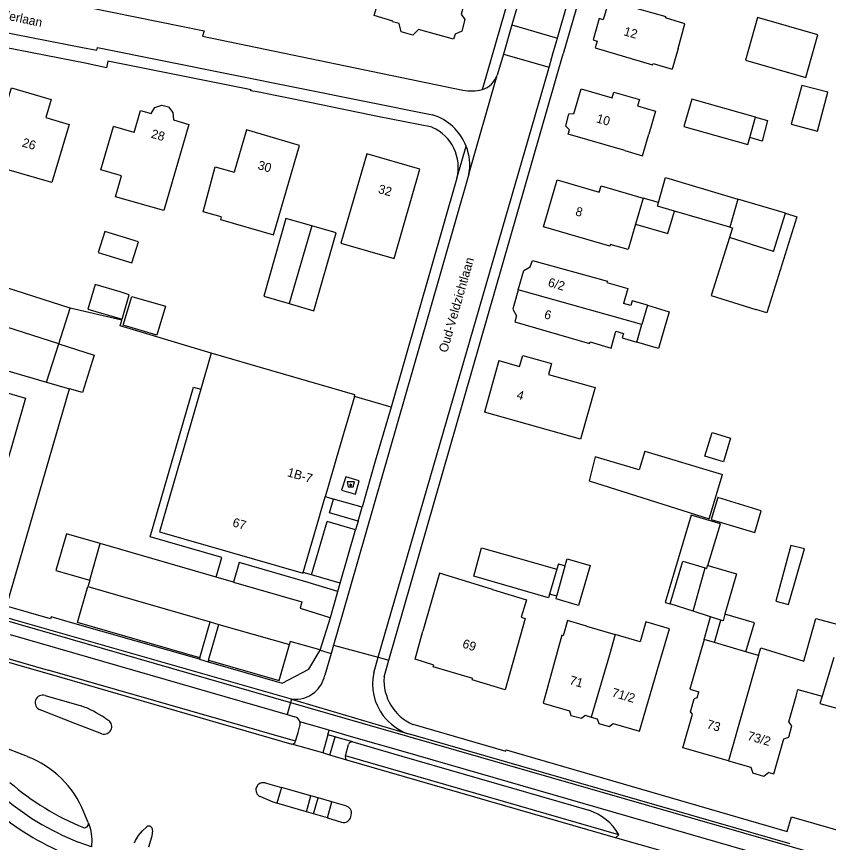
# Model space of a CAD drawing. Extents: x 194485 to 197793, y 468269 to 470822.
# Drawn here: x 195187.3 to 195295.9, y 469894.5 to 470005 of the extents above; entities that cross this region are included whole.
import ezdxf

# ---------------------------------------------------------------- set-up
doc = ezdxf.new("R2010")
doc.units = 0
for name, color, linetype in [('BGT grensvlak gebouwinstallatie plus 1', 7, 'Continuous'), ('BGT grensvlak onbegroeid terreindeel', 7, 'Continuous'), ('BGT grensvlak overig bouwwerk uitbreiding populatie', 7, 'Continuous'), ('BGT grensvlak pand op maaiveld', 7, 'Continuous'), ('BGT grensvlak pand op maaiveld LR', 7, 'Continuous'), ('BGT grensvlak vegetatieobject', 7, 'Continuous'), ('BGT grensvlak wegdeel', 7, 'Continuous'), ('BGT lijnelement scheiding muur', 7, 'Continuous'), ('BGT puntobject bak afval apart plaats', 7, 'Continuous'), ('BGT tekst huisnummerreeks', 7, 'Continuous'), ('BGT tekst openbare ruimte label weg', 7, 'Continuous')]:
    doc.layers.add(name, color=color, linetype=linetype)

msp = doc.modelspace()

# ---------------------------------------------------------------- linework, layer by layer
at = {"layer": 'BGT grensvlak gebouwinstallatie plus 1'}
for p, q in [((195286.12, 469991.53), (195287.73, 469991.1)), ((195287.73, 469991.1), (195287.01, 469988.31)), ((195287.01, 469988.31), (195285.35, 469988.8)), ((195273.12, 469980.11), (195271.07, 469980.71)), ((195291.65, 469978.22), (195287.64, 469965.38)), ((195290.1, 469978.71), (195291.65, 469978.22)), ((195287.64, 469965.38), (195286.14, 469965.83)), ((195259.74, 469931.79), (195259.55, 469931.09)), ((195259.74, 469931.79), (195260.66, 469931.54)), ((195259.53, 469927.47), (195258.57, 469927.75)), ((195279.25, 469921.67), (195280.1, 469924.72)), ((195280.63, 469921.27), (195281.48, 469924.29))]:
    msp.add_line(p, q, dxfattribs=at)
for points in [[(195292.28, 469995.78), (195290.89, 469990.57), (195294.38, 469989.64), (195295.77, 469994.86), (195292.28, 469995.78)], [(195270.06, 469977.21), (195274.38, 469975.96), (195275.26, 469978.98)], [(195203.58, 469974.84), (195199.08, 469976.23), (195198.21, 469973.42), (195202.72, 469972.03), (195203.58, 469974.84)], [(195282.61, 469975.43), (195280.19, 469967.7), (195286.14, 469965.83)], [(195279.75, 469931.57), (195281.42, 469937.16), (195277.49, 469938.33), (195274.01, 469926.65), (195274.68, 469926.44)], [(195284.81, 469920.04), (195285.95, 469923.92), (195282.01, 469925.07)]]:
    msp.add_lwpolyline(points, dxfattribs=at)
at = {"layer": 'BGT grensvlak onbegroeid terreindeel'}
msp.add_line((195185.94, 469926.14), (195194.36, 469955.21), dxfattribs=at)
msp.add_lwpolyline([(195213.32, 469959.96), (195201.14, 469963.64), (195201.34, 469964.38), (195194.44, 469966)], dxfattribs=at)
at = {"layer": 'BGT grensvlak overig bouwwerk uitbreiding populatie'}
msp.add_lwpolyline([(195279.34, 469946.21), (195280.29, 469949.37), (195282.78, 469948.62), (195281.82, 469945.46), (195279.34, 469946.21)], dxfattribs=at)
at = {"layer": 'BGT grensvlak pand op maaiveld'}
for p, q in [((195275.74, 470000.73), (195274.95, 469997.96)), ((195285.35, 469988.8), (195286.12, 469991.53)), ((195203.02, 469989.48), (195200.26, 469990.27)), ((195285.09, 469987.89), (195285.35, 469988.8)), ((195212.22, 469978.85), (195213.85, 469984.88)), ((195213.85, 469984.88), (195216.4, 469984.19)), ((195271.07, 469980.71), (195270.06, 469977.21)), ((195290.1, 469978.71), (195283.74, 469980.58)), ((195214.66, 469978.2), (195212.22, 469978.85)), ((195282.67, 469976.84), (195275.26, 469978.98)), ((195214.66, 469978.2), (195214.56, 469977.86)), ((195288.52, 469973.58), (195290.1, 469978.71)), ((195288.52, 469973.58), (195282.61, 469975.43)), ((195197.8, 469969.15), (195196.83, 469965.87)), ((195201.15, 469968.17), (195197.8, 469969.15)), ((195202.33, 469967.77), (195201.15, 469968.17)), ((195201.39, 469964.52), (195202.33, 469967.77)), ((195201.55, 469963.72), (195202.69, 469967.56)), ((195202.69, 469967.56), (195207.18, 469966.24)), ((195196.83, 469965.87), (195201.39, 469964.52)), ((195207.18, 469966.24), (195206.05, 469962.39)), ((195206.05, 469962.39), (195201.55, 469963.72)), ((195213.32, 469959.96), (195211.93, 469955.16)), ((195251.8, 469958.97), (195249.86, 469952.09)), ((195251.8, 469958.97), (195254.56, 469958.19)), ((195254.56, 469958.19), (195254.97, 469959.67)), ((195254.97, 469959.67), (195258.83, 469958.58)), ((195258.83, 469958.58), (195258.42, 469957.12)), ((195258.42, 469957.12), (195264.64, 469955.36)), ((195264.64, 469955.36), (195262.69, 469948.47)), ((195262.69, 469948.47), (195249.86, 469952.09)), ((195271.3, 469946.86), (195281.71, 469943.75)), ((195228.03, 469938.93), (195228.56, 469940.77)), ((195227.7, 469937.8), (195228.03, 469938.93)), ((195225.62, 469930.65), (195227.7, 469937.8)), ((195254.37, 469932.57), (195259.55, 469931.09)), ((195259.53, 469927.47), (195260.66, 469931.54)), ((195260.66, 469931.54), (195260.75, 469931.87)), ((195259.55, 469931.09), (195258.57, 469927.75)), ((195277.78, 469925.46), (195274.68, 469926.44)), ((195280.1, 469924.72), (195277.78, 469925.46)), ((195281.48, 469924.29), (195280.1, 469924.72)), ((195263.52, 469923.46), (195267.34, 469922.35)), ((195280.63, 469921.27), (195279.25, 469921.67)), ((195284.81, 469920.04), (195280.63, 469921.27)), ((195286.5, 469919.54), (195284.81, 469920.04)), ((195277.4, 469912.03), (195277.89, 469913.73)), ((195278.3, 469913.87), (195277.89, 469913.73)), ((195278.3, 469913.87), (195278.54, 469914.68)), ((195290.55, 469910.67), (195291.52, 469914.11)), ((195295, 469914.09), (195294.72, 469913.14)), ((195294.72, 469913.14), (195297.8, 469912.27)), ((195263.33, 469911.55), (195264.14, 469911.31)), ((195277.67, 469911.69), (195277.4, 469912.03)), ((195264.14, 469911.31), (195264.95, 469911.08)), ((195290.97, 469910.15), (195290.55, 469910.67)), ((195290.54, 469908.62), (195290.97, 469910.15)), ((195289.9, 469908.4), (195290.54, 469908.62)), ((195282.47, 469905.46), (195285.46, 469904.6)), ((195285.46, 469904.6), (195285.73, 469903.81)), ((195287.23, 469903.38), (195285.73, 469903.81)), ((195287.88, 469903.91), (195287.23, 469903.38))]:
    msp.add_line(p, q, dxfattribs=at)
for points in [[(195236.88, 470011.26), (195239.37, 470010.51), (195239.42, 470010.64), (195247.6, 470008.27), (195246.73, 470005.31), (195247.25, 470004.57), (195246.83, 470003.04), (195245.92, 470002.61), (195245.72, 470001.98), (195241.02, 470003.26), (195240.27, 470002.51), (195238.73, 470002.95), (195238.44, 470004.04), (195237.58, 470004.28), (195237.62, 470004.36), (195235.11, 470005.11), (195236.88, 470011.26)], [(195275.74, 470000.73), (195276.67, 470003.99), (195274.08, 470004.79), (195274.16, 470004.95), (195266.48, 470007.08), (195265.75, 470004.56)], [(195265.75, 470004.56), (195265.21, 470004.71), (195264.39, 470001.85), (195264.93, 470001.7)], [(195292.83, 469996.85), (195294.46, 470002.53), (195286.39, 470004.84), (195284.76, 469999.17), (195292.83, 469996.85)], [(195264.93, 470001.7), (195264.67, 470000.79), (195272.35, 469998.52), (195272.4, 469998.69), (195274.95, 469997.96)], [(195191.98, 469982.77), (195183.63, 469985.21), (195183.35, 469984.24), (195180.38, 469985.11), (195182.61, 469992.48), (195185.47, 469991.67), (195186.6, 469995.44), (195191.9, 469993.88), (195191.2, 469991.47), (195194.32, 469990.55), (195191.98, 469982.77)], [(195261.83, 469991.98), (195262.78, 469995.31), (195266.95, 469994.12), (195267.16, 469994.88), (195270.57, 469993.9), (195270.33, 469993.05), (195272.73, 469992.34), (195271.84, 469989.25)], [(195286.12, 469991.53), (195277.57, 469993.93), (195276.54, 469990.3), (195285.09, 469987.89)], [(195203.02, 469989.48), (195203.87, 469992.41), (195205.28, 469992), (195205.77, 469992.83), (195206.7, 469993.15), (195207.59, 469992.9), (195208.19, 469992.14), (195208.25, 469991.15), (195210.3, 469990.56), (195206.97, 469979.05), (195200.52, 469980.89), (195201.33, 469983.7), (195198.57, 469984.49), (195200.26, 469990.27)], [(195261.83, 469991.98), (195261.09, 469991.94), (195260.69, 469990.37), (195261.22, 469989.83)], [(195214.56, 469977.86), (195221.65, 469975.8), (195225.14, 469987.75), (195218.04, 469989.82), (195216.4, 469984.19)], [(195268.61, 469987.07), (195261.05, 469989.24), (195261.22, 469989.83)], [(195268.61, 469987.07), (195271.01, 469986.38), (195271.84, 469989.25)], [(195230.67, 469974.67), (195237.77, 469972.62), (195241.23, 469984.57), (195234.13, 469986.62), (195230.67, 469974.67)], [(195273.12, 469980.11), (195274.07, 469983.44), (195283.74, 469980.58)], [(195270.06, 469977.21), (195269.07, 469973.83), (195266.68, 469974.48), (195266.62, 469974.29), (195257.76, 469976.88), (195259.58, 469983.13), (195265.21, 469981.49), (195265.47, 469982.36), (195271.07, 469980.71)], [(195275.26, 469978.98), (195272.99, 469979.64), (195273.12, 469980.11)], [(195226.76, 469976.99), (195223.31, 469977.99), (195220.33, 469967.6), (195223.72, 469966.62)], [(195223.72, 469966.62), (195227.03, 469965.65), (195230.01, 469976.04), (195226.76, 469976.99)], [(195282.67, 469976.84), (195283.02, 469976.74), (195282.61, 469975.43)], [(195254.38, 469968.43), (195255.1, 469971.02), (195255.97, 469971.53), (195256.26, 469972.37), (195266.29, 469969.6), (195266.21, 469969.42), (195269.04, 469968.64), (195268.46, 469966.61)], [(195254.38, 469968.43), (195253.66, 469965.84), (195254.15, 469964.97), (195253.9, 469964.18), (195263.92, 469961.25), (195264, 469961.48), (195266.79, 469960.66), (195267.42, 469962.92)], [(195271.64, 469966.37), (195269.61, 469966.96), (195269.43, 469966.34), (195268.46, 469966.61)], [(195271.64, 469966.37), (195274.55, 469965.52), (195273.12, 469960.59), (195270.25, 469961.43)], [(195267.42, 469962.92), (195268.46, 469962.61), (195268.28, 469962.01), (195270.25, 469961.43)], [(195177.02, 469960.27), (195175.85, 469956.21), (195181.5, 469954.57), (195181.88, 469955.87), (195188.49, 469953.94), (195184.48, 469940.15), (195180.26, 469941.37), (195180.72, 469942.98), (195176.6, 469944.17), (195176.13, 469942.56), (195171.91, 469943.77), (195173.19, 469948.19), (195170.18, 469949.06), (195168.91, 469944.64), (195164.68, 469945.85), (195165.14, 469947.47), (195161.03, 469948.65), (195160.57, 469947.04), (195156.35, 469948.25), (195160.34, 469962.02), (195166.96, 469960.14), (195166.59, 469958.83), (195172.23, 469957.22), (195173.41, 469961.31)], [(195232.46, 469954.18), (195232.52, 469954.39), (195221.29, 469957.64), (195213.32, 469959.96)], [(195211.93, 469955.16), (195206.39, 469936.09), (195225.59, 469930.54), (195225.62, 469930.65)], [(195232.46, 469954.18), (195230.35, 469946.92), (195228.56, 469940.77)], [(195271.3, 469946.86), (195270.56, 469944.36), (195264.65, 469946.1), (195263.87, 469942.91), (195279.89, 469937.8), (195281.71, 469943.75)], [(195286.01, 469935.98), (195286.88, 469938.91), (195281.05, 469940.65), (195280.17, 469937.73), (195286.01, 469935.98)], [(195248.42, 469930.17), (195249.48, 469933.96), (195254.37, 469932.57)], [(195288.83, 469926.79), (195290.5, 469926.35), (195292.67, 469933.8), (195290.85, 469934.27), (195288.83, 469926.79)], [(195260.75, 469931.87), (195260.91, 469932.46), (195263.99, 469931.6), (195263.82, 469930.97)], [(195274.68, 469926.44), (195276.39, 469932.14), (195279.35, 469931.26)], [(195279.35, 469931.26), (195279.61, 469931.18), (195279.7, 469931.59), (195279.75, 469931.57)], [(195279.75, 469931.57), (195283.57, 469930.45), (195282.01, 469925.07)], [(195250.93, 469928.39), (195243.84, 469930.57), (195241.62, 469922.79)], [(195263.82, 469930.97), (195262.42, 469926.25), (195259.43, 469927.12), (195259.53, 469927.47)], [(195258.57, 469927.75), (195258.43, 469927.27), (195248.42, 469930.17)], [(195250.93, 469928.39), (195255.49, 469926.98), (195254.76, 469924.66), (195255.29, 469924.47), (195252.61, 469914.95), (195248.23, 469916.27), (195248.29, 469916.49), (195243, 469918.03), (195243.08, 469918.27), (195240.57, 469919.07), (195241.62, 469922.79)], [(195282.01, 469925.07), (195281.76, 469924.2), (195281.48, 469924.29)], [(195263.52, 469923.46), (195260.96, 469924.22), (195260.39, 469922.17), (195260.2, 469922.27), (195257.7, 469913.19), (195261.23, 469912.16)], [(195273.2, 469918.41), (195274.58, 469923.12), (195271.43, 469924.04), (195270.66, 469921.38), (195267.34, 469922.35)], [(195286.5, 469919.54), (195286.8, 469920.58), (195292.58, 469918.79), (195294.18, 469924.51), (195297.84, 469923.49), (195297.51, 469922.4)], [(195279.25, 469921.67), (195277.33, 469915.03), (195278.54, 469914.68)], [(195267.05, 469910.46), (195270.58, 469909.43), (195273.2, 469918.41)], [(195291.52, 469914.11), (195291.78, 469915), (195295, 469914.09)], [(195261.23, 469912.16), (195261.42, 469911.54), (195262.82, 469911.15), (195263.33, 469911.55)], [(195282.47, 469905.46), (195276.38, 469907.2), (195277.67, 469911.69)], [(195264.95, 469911.08), (195265.14, 469910.45), (195266.54, 469910.06), (195267.05, 469910.46)], [(195287.88, 469903.91), (195288.57, 469903.71), (195289.9, 469908.4)]]:
    msp.add_lwpolyline(points, dxfattribs=at)
at = {"layer": 'BGT grensvlak pand op maaiveld LR'}
for p, q in [((195283.74, 469980.58), (195282.67, 469976.84)), ((195226.76, 469976.99), (195223.72, 469966.62)), ((195270.92, 469963.81), (195254.38, 469968.43)), ((195271.64, 469966.37), (195270.92, 469963.81)), ((195270.25, 469961.43), (195270.92, 469963.81)), ((195277.78, 469925.46), (195279.35, 469931.26)), ((195267.34, 469922.35), (195266.57, 469919.64)), ((195266.57, 469919.64), (195264.14, 469911.31)), ((195286.5, 469919.54), (195282.47, 469905.46)), ((195296.57, 469919.27), (195295, 469914.09))]:
    msp.add_line(p, q, dxfattribs=at)
at = {"layer": 'BGT grensvlak vegetatieobject'}
for p, q in [((195182.86, 469920.1), (195191.51, 469917.59)), ((195224.6, 469908.07), (195191.51, 469917.59)), ((195267.84, 469895.58), (195231.26, 469906.15))]:
    msp.add_line(p, q, dxfattribs=at)
at = {"layer": 'BGT grensvlak wegdeel'}
for p, q in [((195284.4, 470083.4), (195260.38, 470000)), ((195256.9, 470020.6), (195249.66, 469995.51)), ((195171.83, 470005.55), (195196.12, 470000.84)), ((195253.52, 470003.86), (195252.39, 469999.97)), ((195253.52, 470003.86), (195259.62, 470002.11)), ((195212.16, 470002.34), (195246.97, 469995.15)), ((195259.62, 470002.11), (195259.68, 470002.29)), ((195237.08, 469918.93), (195260.38, 470000)), ((195252.39, 469999.97), (195251.56, 469997.16)), ((195252.39, 469999.97), (195258.5, 469998.21)), ((195258.55, 469998.37), (195259.02, 470000)), ((195258.5, 469998.21), (195258.55, 469998.37)), ((195247.78, 469983.9), (195251.56, 469997.16)), ((195249.66, 469995.51), (195249.57, 469995.21)), ((195246.17, 469983.35), (195237.37, 469952.75)), ((195247.78, 469983.89), (195247.78, 469983.9)), ((195194.44, 469966), (195175.83, 469971.95)), ((195192.92, 469961.24), (195174.44, 469967.15)), ((195192.92, 469961.24), (195194.44, 469966)), ((195191.28, 469956.11), (195192.92, 469961.24)), ((195177.02, 469960.27), (195191.28, 469956.11)), ((195191.28, 469956.11), (195194.36, 469955.21)), ((195229.66, 469940.46), (195228.56, 469940.77)), ((195229.13, 469938.61), (195229.66, 469940.46)), ((195233.48, 469939.37), (195229.66, 469940.46)), ((195232.95, 469937.51), (195233.48, 469939.37)), ((195232.95, 469937.51), (195229.13, 469938.61)), ((195226.72, 469930.33), (195228.8, 469937.48)), ((195232.62, 469936.36), (195228.8, 469937.48)), ((195232.95, 469937.51), (195232.62, 469936.36)), ((195230.58, 469929.22), (195232.62, 469936.36)), ((195197.07, 469929.6), (195198.47, 469934.51)), ((195213.97, 469930.03), (195198.47, 469934.51)), ((195226.72, 469930.33), (195225.62, 469930.65)), ((195230.58, 469929.22), (195226.72, 469930.33)), ((195216.29, 469929.35), (195213.97, 469930.03)), ((195230.25, 469928.09), (195230.58, 469929.22)), ((195196.82, 469928.75), (195213.18, 469924.05)), ((195229.26, 469924.62), (195230.25, 469928.09)), ((195211.8, 469919.24), (195213.18, 469924.05)), ((195212.97, 469918.92), (195214.35, 469923.71)), ((195213.18, 469924.05), (195214.35, 469923.71)), ((195214.35, 469923.71), (195223.77, 469921.01)), ((195227.89, 469920.24), (195229.26, 469924.62)), ((195186.43, 469922.34), (195223.47, 469911.66)), ((195229.67, 469920.94), (195229.34, 469919.83)), ((195229.67, 469920.94), (195235.65, 469919.32)), ((195211.8, 469919.24), (195211.74, 469919.05)), ((195227.89, 469920.24), (195229.34, 469919.83)), ((195229.34, 469919.83), (195228.49, 469916.91)), ((195235.04, 469917.23), (195235.65, 469919.32)), ((195235.65, 469919.32), (195237.08, 469918.93)), ((195211.74, 469919.05), (195212.91, 469918.71)), ((195212.97, 469918.92), (195212.91, 469918.71)), ((195212.91, 469918.71), (195222.8, 469915.85)), ((195236.43, 469916.68), (195237.08, 469918.93)), ((195191.09, 469914.2), (195195.93, 469912.81)), ((195224.07, 469913.72), (195223.93, 469913.26)), ((195224.07, 469913.72), (195239.68, 469909.06)), ((195223.93, 469913.26), (195223.47, 469911.66)), ((195223.47, 469911.66), (195224.49, 469911.36)), ((195199.09, 469911.19), (195199.61, 469910.85)), ((195229.1, 469909.55), (195225.17, 469910.67)), ((195228.93, 469908.93), (195229.1, 469909.55)), ((195228.93, 469908.93), (195228.24, 469906.51)), ((195229.89, 469908.66), (195228.93, 469908.93)), ((195229.2, 469906.23), (195229.89, 469908.66)), ((195290.75, 469894.34), (195239.68, 469909.06)), ((195231.26, 469906.15), (195231.68, 469907.65)), ((195232.24, 469907.98), (195238.82, 469906.08)), ((195229.2, 469906.23), (195228.24, 469906.51)), ((195229.2, 469906.23), (195228.24, 469906.51)), ((195231.46, 469905.57), (195229.2, 469906.23)), ((195231.46, 469905.57), (195229.2, 469906.23)), ((195238.82, 469906.08), (195263.8, 469898.85)), ((195267.39, 469895.16), (195231.46, 469905.57)), ((195267.39, 469895.16), (195231.46, 469905.57)), ((195220.55, 469902.5), (195222.72, 469901.91)), ((195222.72, 469901.91), (195222.1, 469899.78)), ((195226.64, 469900.78), (195222.72, 469901.91)), ((195226.04, 469898.65), (195226.64, 469900.78)), ((195227.6, 469900.51), (195226.64, 469900.78)), ((195227, 469898.37), (195227.6, 469900.51)), ((195229.44, 469899.98), (195227.6, 469900.51)), ((195226.04, 469898.65), (195222.1, 469899.78)), ((195228.86, 469897.84), (195229.44, 469899.98)), ((195231.33, 469899.44), (195229.44, 469899.98)), ((195196.87, 469897.21), (195196.3, 469898.59)), ((195227, 469898.37), (195226.04, 469898.65)), ((195228.86, 469897.84), (195227, 469898.37)), ((195231.99, 469897.97), (195232.05, 469898.22)), ((195196.87, 469897.21), (195196.89, 469897.14)), ((195228.86, 469897.84), (195230.76, 469897.25)), ((195267.84, 469895.58), (195267.39, 469895.16)), ((195277.57, 469892.25), (195267.39, 469895.16)), ((195277.57, 469892.25), (195267.39, 469895.16)), ((195197.32, 469893.95), (195195.52, 469894.59))]:
    msp.add_line(p, q, dxfattribs=at)
for points in [[(195270.86, 470063.58), (195264.32, 470041.1), (195257.16, 470016.3), (195253.52, 470003.86)], [(195259.68, 470002.29), (195276.64, 470061.41), (195276.77, 470061.88)], [(195172.79, 470011.13), (195212.37, 470003.07), (195212.16, 470002.34)], [(195196.45, 469998.74), (195171.03, 470003.68), (195166.79, 470004.5)], [(195259.02, 470000), (195259.49, 470001.66), (195259.62, 470002.11)], [(195196.12, 470000.84), (195198.03, 470000.47), (195198.11, 470000.83), (195242.89, 469991.85)], [(195242.87, 469990.17), (195235.57, 469991.63), (195226.73, 469993.43), (195219.46, 469994.91), (195218.62, 469995.06), (195218.66, 469995.18), (195199.47, 469999.03), (195199.31, 469998.13), (195196.45, 469998.74)], [(195235.65, 469919.32), (195258.37, 469997.74), (195258.5, 469998.21)], [(195246.17, 469983.35), (195246.82, 469985.65), (195247.41, 469987.67)], [(195247.78, 469983.89), (195242.36, 469965.09), (195230.84, 469924.92), (195229.67, 469920.94)], [(195192.92, 469961.24), (195197.68, 469959.71), (195196.08, 469954.71), (195194.36, 469955.21)], [(195213.97, 469930.03), (195214.72, 469932.64), (195205.15, 469935.4), (195210.96, 469955.43), (195211.93, 469955.16)], [(195237.37, 469952.75), (195235.24, 469945.51), (195233.48, 469939.37)], [(195232.59, 469941.1), (195233.12, 469942.92), (195231.3, 469943.45), (195230.76, 469941.63), (195232.59, 469941.1)], [(195198.47, 469934.51), (195193.95, 469935.82), (195192.55, 469930.9), (195197.07, 469929.6)], [(195154.99, 469933.18), (195187.47, 469923.8), (195223.93, 469913.26)], [(195224.07, 469913.72), (195186.93, 469924.3), (195155.08, 469933.5)], [(195230.25, 469928.09), (195226.27, 469929.3), (195217.04, 469931.97), (195216.29, 469929.35)], [(195197.07, 469929.6), (195196.85, 469928.85), (195196.82, 469928.75)], [(195216.29, 469929.35), (195225.42, 469926.71), (195225.19, 469925.87), (195229.06, 469924.66), (195229.26, 469924.62)], [(195211.8, 469919.24), (195195.45, 469923.94), (195196.82, 469928.75)], [(195158.21, 469926.71), (195180.85, 469920.18), (195193.32, 469916.58), (195224.11, 469907.71)], [(195158.21, 469926.71), (195180.85, 469920.18), (195193.32, 469916.58), (195224.11, 469907.71)], [(195191.93, 469924.7), (195191.82, 469924.45), (195185.94, 469926.14)], [(195211.74, 469919.05), (195194.82, 469923.85), (195191.93, 469924.7)], [(195227.89, 469920.24), (195227.72, 469920.35), (195223.89, 469921.41), (195223.8, 469921.1), (195223.77, 469921.01)], [(195212.97, 469918.92), (195222.39, 469916.22), (195223.77, 469921.01)], [(195222.8, 469915.85), (195226.39, 469917.71), (195227.89, 469920.24)], [(195188.73, 469906.02), (195184.99, 469907.45), (195169.57, 469913.23), (195164.41, 469915.1)], [(195223.93, 469913.26), (195233.48, 469910.5), (195239.58, 469908.74)], [(195198.7, 469909.08), (195195.06, 469910.47), (195190.42, 469912.29)], [(195224.6, 469908.07), (195224.93, 469909.25), (195225.18, 469910.13)], [(195238.99, 469906.69), (195232.08, 469908.69), (195229.1, 469909.55)], [(195240.29, 469910.34), (195252.71, 469906.75), (195252.75, 469906.91), (195290.34, 469896.02), (195290.9, 469897.97), (195302.39, 469894.68)], [(195232.24, 469907.98), (195230.49, 469908.48), (195230.01, 469908.62), (195229.89, 469908.66)], [(195239.58, 469908.74), (195313.47, 469887.48), (195399.29, 469862.72), (195490.63, 469836.39)], [(195228.24, 469906.51), (195226.01, 469907.16), (195224.11, 469907.71)], [(195228.24, 469906.51), (195226.01, 469907.16), (195224.11, 469907.71)], [(195490.03, 469834.32), (195312.91, 469885.36), (195238.99, 469906.69)], [(195222.1, 469899.78), (195221.59, 469899.93), (195219.84, 469900.67)], [(195196.89, 469897.14), (195197.16, 469896.32), (195197.27, 469895.69), (195197.35, 469894.99), (195197.32, 469893.95)], [(195203.06, 469894.49), (195203.19, 469894.82), (195203.61, 469895.49), (195204.11, 469896.1), (195204.69, 469896.64)], [(195205.46, 469896.16), (195205.36, 469895.4), (195204.95, 469893.93)]]:
    msp.add_lwpolyline(points, dxfattribs=at)
for centre, radius, start, end in [((195248.64, 469998.16), 3.09, 287.5741, 341.1463), ((195248.12, 470001.48), 6.43, 259.7371, 283.0411), ((195240.83, 469985.08), 7.07, 21.4297, 73.0569), ((195240.52, 469984.82), 5.84, 345.3403, 66.2692), ((195240.86, 469985.12), 7.03, 349.9986, 21.2297), ((195241.96, 469915.76), 7.07, 167.9638, 217.1782), ((195224.58, 469917.67), 3.98, 309.5763, 349.0231), ((195242.86, 469916.25), 6.45, 176.1725, 246.4699), ((195190.78, 469913.24), 1.01, 71.7128, 249.3157), ((195224.59, 469917.67), 3.98, 262.4914, 309.5035), ((195190.86, 469899.05), 14.67, 55.8776, 69.7796), ((195241.96, 469915.76), 7.07, 217.1876, 251.1533), ((195199, 469910.04), 1.01, 252.4711, 53.2663), ((195224.21, 469910.4), 0.999, 16.0995, 73.9005), ((195224.23, 469910.4), 0.982, 344.006, 16.4122), ((195224.12, 469908.21), 0.501, 268.8607, 343.7885), ((195232.15, 469907.49), 0.499, 79.7745, 161.1566), ((195184.02, 469893.65), 13.23, 21.9093, 69.1456), ((195231.76, 469906), 0.523, 162.4963, 234.6089), ((195209.47, 469929.17), 35.21, 229.0776, 247.8829), ((195220.27, 469901.56), 0.982, 73.47, 243.9713), ((195209.33, 469928.98), 37.06, 229.013, 248.1168), ((195209.32, 469928.96), 39.14, 229.0117, 245.8294), ((195231.07, 469898.46), 1.01, 346.2298, 75.2411), ((195261.5, 469891.89), 7.33, 30.2494, 71.7384), ((195196.4, 469897.02), 0.501, 247.9947, 14.6662), ((195231.04, 469898.18), 0.973, 253.8202, 347.3731), ((195204.97, 469896.23), 0.499, 352.345, 123.978)]:
    msp.add_arc(centre, radius, start, end, dxfattribs=at)
at = {"layer": 'BGT lijnelement scheiding muur'}
msp.add_line((195237.37, 469952.75), (195232.46, 469954.18), dxfattribs=at)
at = {"layer": 'BGT puntobject bak afval apart plaats'}
msp.add_lwpolyline([(195232.3, 469942.08), (195232.48, 469942.75), (195231.48, 469942.75), (195231.65, 469942.08)], close=True, dxfattribs=at)
msp.add_circle((195231.98, 469942.35), 0.1, dxfattribs=at)
for start, end in [(0, 180), (180, 0)]:
    msp.add_arc((195231.98, 469942.35), 0.1, start, end, dxfattribs=at)

# ---------------------------------------------------------------- texts
at = {"layer": 'BGT tekst huisnummerreeks'}
for s, rotation, p in [('12', 343.9, (195268.4, 470002.5)), ('10', 344.1, (195264.74, 469990.85)), ('28', 344.2, (195205.19, 469988.8)), ('26', 343.6, (195187.94, 469987.63)), ('30', 343.8, (195219.45, 469984.61)), ('32', 343.9, (195235.55, 469981.42)), ('8', 343.8, (195261.93, 469978.43)), ('6/2', 343.9, (195258.26, 469968.93)), ('6', 343.9, (195257.75, 469964.65)), ('4', 344.2, (195254.08, 469953.9)), ('1B-7', 343.8, (195223.4, 469943.54)), ('67', 343.9, (195216.07, 469936.83)), ('69', 342.2, (195246.81, 469920.64)), ('71', 343.7, (195261.13, 469915.73)), ('71/2', 343.7, (195266.79, 469914.08)), ('73', 344, (195279.5, 469909.84)), ('73/2', 344, (195284.93, 469908.29))]:
    msp.add_text(s, height=1.2, rotation=rotation, dxfattribs=at).set_placement(p)
at = {"layer": 'BGT tekst openbare ruimte label weg'}
for s, rotation, p in [('Zuiderlaan', 348, (195183.17, 470005.16)), ('Oud-Veldzichtlaan', 74, (195244.86, 469959.97))]:
    msp.add_text(s, height=1.2, rotation=rotation, dxfattribs=at).set_placement(p)

doc.saveas('drawing.dxf')
